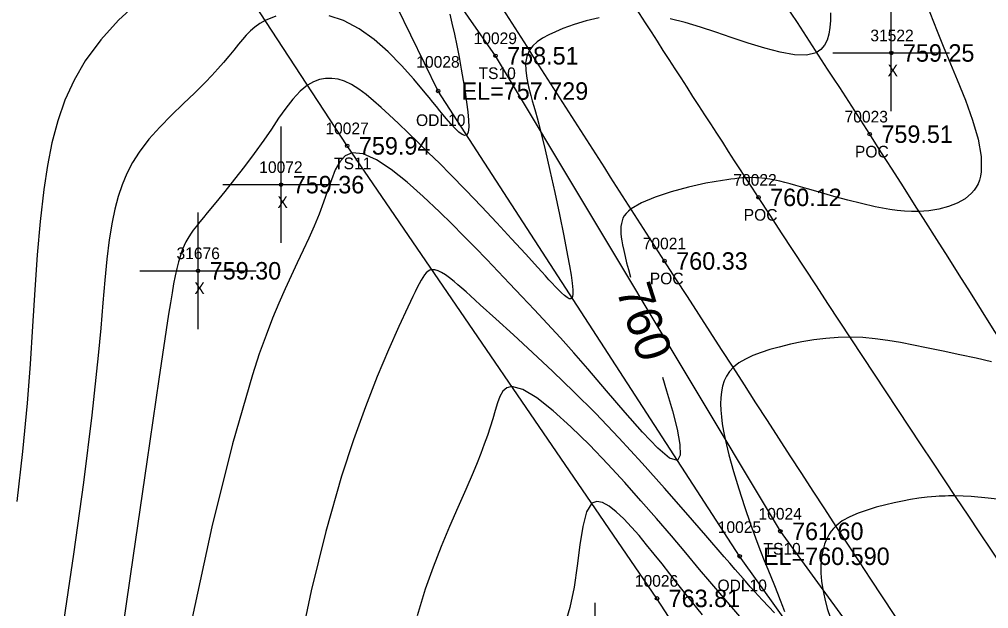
# Model space of a CAD drawing. Extents: x 1376587 to 1378239, y 1000335 to 1003031.
# Drawn here: x 1377934.6 to 1378017.8, y 1000587.3 to 1000637.8 of the extents above; entities that cross this region are included whole.
import ezdxf

# ---------------------------------------------------------------- set-up
doc = ezdxf.new("R2010")
doc.units = 0
for name, color, linetype in [('RD_DTM_BkLn1', 7, 'Continuous'), ('RD_DTM_BkLn2', 7, 'Continuous'), ('RD_DTM_BkLn_txCode', 7, 'Continuous'), ('RD_DTM_Major1', 7, 'Continuous'), ('RD_DTM_Major1_Lbl', 7, 'Continuous'), ('RD_DTM_Minor1', 7, 'Continuous'), ('RD_EX_H2O', 7, 'Continuous'), ('RD_EX_H2O_txCode', 7, 'Continuous'), ('RD_EX_Misc', 7, 'Continuous'), ('RD_EX_Misc_txCode', 7, 'Continuous'), ('RD_EX_Road', 7, 'Continuous'), ('RD_EX_Road_txCode', 7, 'Continuous'), ('RD_EX_TX_H2O_ELEV', 7, 'Continuous'), ('RD_EX_TX_Misc_ELEV', 7, 'Continuous'), ('RD_EX_TX_Road_ELEV', 7, 'Continuous'), ('RD_HC_Survey_ELEV', 7, 'Continuous'), ('RD_HC_Survey_txCode', 7, 'Continuous'), ('RD_SMD_Locator', 7, 'Continuous')]:
    doc.layers.add(name, color=color, linetype=linetype)

msp = doc.modelspace()

# ---------------------------------------------------------------- linework, layer by layer
at = {"layer": 'RD_DTM_BkLn1'}
msp.add_spline([(1378169.212, 1000387.103), (1378131.506, 1000434.744), (1378095.477, 1000481.988), (1378063.033, 1000526.867), (1378030.177, 1000574.233), (1377998.011, 1000622.539), (1377965.721, 1000673.201), (1377936, 1000721.493), (1377904.113, 1000773.429), (1377890.868, 1000795.129)], degree=3, dxfattribs=at)
at = {"layer": 'RD_DTM_BkLn2'}
for points in [[(1378152.795, 1000376.442), (1378153.623, 1000378.891), (1378133.341, 1000407.77), (1378106.208, 1000444.47), (1378079.422, 1000481.908), (1378052.603, 1000518.078), (1378027.38, 1000556.138), (1377999.887, 1000593.901), (1377975.443, 1000634.683), (1377966.188, 1000647.973)], [(1378152.458, 1000376.254), (1378150.255, 1000376.168), (1378128.245, 1000403.35), (1378101.014, 1000439.163), (1378072.773, 1000477.242), (1378039.24, 1000510.344), (1378015.855, 1000547.194), (1377989.301, 1000588.148), (1377962.727, 1000626.954), (1377952.76, 1000642.197)]]:
    msp.add_lwpolyline(points, dxfattribs=at)
at = {"layer": 'RD_DTM_Major1'}
for points in [[(1378012.579, 1000638.771), (1378012.963, 1000637.725), (1378013.391, 1000636.639), (1378013.853, 1000635.513), (1378014.343, 1000634.347), (1378015.064, 1000632.629), (1378015.762, 1000630.883), (1378016.379, 1000629.164), (1378016.852, 1000627.528), (1378017.121, 1000626.03), (1378017.127, 1000624.725), (1378017.065, 1000624.364), (1378016.971, 1000624.026), (1378016.847, 1000623.712), (1378016.692, 1000623.419), (1378016.507, 1000623.148), (1378016.292, 1000622.898), (1378015.732, 1000622.424), (1378015.061, 1000622.04), (1378014.304, 1000621.742), (1378013.485, 1000621.525), (1378012.63, 1000621.387), (1378011.764, 1000621.322), (1378011.143, 1000621.32), (1378010.525, 1000621.35), (1378009.907, 1000621.41), (1378009.286, 1000621.497), (1378008.656, 1000621.606), (1378008.016, 1000621.735), (1378006.852, 1000622), (1378005.667, 1000622.3), (1378004.485, 1000622.62), (1378003.33, 1000622.946), (1378002.228, 1000623.263), (1378001.203, 1000623.557), (1378000.729, 1000623.69), (1378000.274, 1000623.811), (1377999.834, 1000623.921), (1377999.402, 1000624.016), (1377998.974, 1000624.096), (1377998.544, 1000624.158), (1377998.293, 1000624.186), (1377998.037, 1000624.208), (1377997.775, 1000624.222), (1377997.504, 1000624.229), (1377997.222, 1000624.227), (1377996.927, 1000624.218), (1377996.626, 1000624.201), (1377996.311, 1000624.175), (1377995.983, 1000624.142), (1377995.642, 1000624.101), (1377995.288, 1000624.054), (1377994.922, 1000623.999), (1377993.495, 1000623.744), (1377991.998, 1000623.412), (1377990.518, 1000623.015), (1377989.146, 1000622.565), (1377987.971, 1000622.074), (1377987.084, 1000621.554), (1377986.844, 1000621.356), (1377986.65, 1000621.155), (1377986.499, 1000620.951), (1377986.384, 1000620.742), (1377986.301, 1000620.528), (1377986.245, 1000620.309), (1377986.205, 1000620.031), (1377986.193, 1000619.743), (1377986.207, 1000619.442), (1377986.24, 1000619.129), (1377986.291, 1000618.8), (1377986.355, 1000618.455), (1377986.451, 1000617.983), (1377986.565, 1000617.476), (1377986.698, 1000616.93), (1377986.853, 1000616.341), (1377987.03, 1000615.704), (1377987.035, 1000615.686)], [(1377989.77, 1000607.112), (1377990.13, 1000605.957), (1377990.633, 1000604.228), (1377991.032, 1000602.657), (1377991.271, 1000601.354), (1377991.298, 1000600.427), (1377991.058, 1000599.986), (1377990.39, 1000600.18), (1377989.363, 1000601.036), (1377988.063, 1000602.392), (1377986.574, 1000604.086), (1377984.982, 1000605.957), (1377983.371, 1000607.842), (1377982.177, 1000609.203), (1377981.018, 1000610.49), (1377979.89, 1000611.715), (1377978.79, 1000612.891), (1377977.712, 1000614.03), (1377976.654, 1000615.143), (1377975.672, 1000616.177), (1377974.694, 1000617.203), (1377973.711, 1000618.225), (1377972.712, 1000619.248), (1377971.69, 1000620.275), (1377970.634, 1000621.311), (1377969.256, 1000622.613), (1377967.862, 1000623.848), (1377966.502, 1000624.927), (1377965.227, 1000625.763), (1377964.089, 1000626.267), (1377963.139, 1000626.353), (1377962.562, 1000626.096), (1377962.094, 1000625.593), (1377961.705, 1000624.894), (1377961.364, 1000624.05), (1377961.04, 1000623.11), (1377960.703, 1000622.126), (1377960.314, 1000621.105), (1377959.886, 1000620.083), (1377959.424, 1000619.05), (1377958.936, 1000618.001), (1377958.429, 1000616.927), (1377957.909, 1000615.821), (1377957.388, 1000614.683), (1377956.857, 1000613.475), (1377956.315, 1000612.166), (1377955.759, 1000610.726), (1377955.185, 1000609.124), (1377954.59, 1000607.329), (1377952.873, 1000601.396), (1377951.111, 1000594.284), (1377949.436, 1000586.471)]]:
    msp.add_lwpolyline(points, dxfattribs=at)
at = {"layer": 'RD_DTM_Minor1'}
for points in [[(1377944.761, 1000639.256), (1377943.111, 1000637.722), (1377941.577, 1000636.044), (1377940.236, 1000634.241), (1377939.286, 1000632.604), (1377938.511, 1000630.888), (1377937.888, 1000629.093), (1377937.393, 1000627.216), (1377937.003, 1000625.26), (1377936.693, 1000623.222), (1377936.379, 1000620.477), (1377936.131, 1000617.602), (1377935.923, 1000614.602), (1377935.727, 1000611.481), (1377935.516, 1000608.246), (1377935.26, 1000604.901), (1377934.865, 1000600.747), (1377934.37, 1000596.466)], [(1378004.202, 1000638.367), (1378004.188, 1000637.702), (1378004.14, 1000637.108), (1378004.045, 1000636.546), (1378003.891, 1000636.031), (1378003.667, 1000635.582), (1378003.358, 1000635.215), (1378002.952, 1000634.946), (1378002.126, 1000634.746), (1378001.086, 1000634.773), (1377999.876, 1000634.983), (1377998.542, 1000635.331), (1377997.128, 1000635.771), (1377995.678, 1000636.258), (1377994.353, 1000636.708), (1377993.037, 1000637.138), (1377991.732, 1000637.525), (1377990.438, 1000637.847)], [(1377956.597, 1000638.067), (1377955.693, 1000637.711), (1377955.224, 1000637.444), (1377954.805, 1000637.142), (1377954.424, 1000636.809), (1377954.07, 1000636.45), (1377953.732, 1000636.069), (1377953.398, 1000635.67), (1377952.985, 1000635.167), (1377952.557, 1000634.647), (1377952.107, 1000634.109), (1377951.631, 1000633.557), (1377951.122, 1000632.991), (1377950.575, 1000632.414), (1377949.647, 1000631.496), (1377948.654, 1000630.551), (1377947.64, 1000629.575), (1377946.645, 1000628.565), (1377945.711, 1000627.517), (1377944.88, 1000626.427), (1377944.314, 1000625.526), (1377943.831, 1000624.591), (1377943.422, 1000623.617), (1377943.079, 1000622.601), (1377942.793, 1000621.535), (1377942.556, 1000620.417), (1377942.307, 1000618.887), (1377942.105, 1000617.237), (1377941.929, 1000615.444), (1377941.759, 1000613.483), (1377941.575, 1000611.332), (1377941.358, 1000608.967), (1377940.809, 1000603.852), (1377940.096, 1000598.099), (1377939.25, 1000591.929), (1377938.298, 1000585.564)], [(1377984.337, 1000637.924), (1377983.237, 1000637.665), (1377982.198, 1000637.354), (1377981.233, 1000637.008), (1377980.596, 1000636.749), (1377980.01, 1000636.476), (1377979.486, 1000636.184), (1377979.031, 1000635.87), (1377978.655, 1000635.527), (1377978.366, 1000635.152), (1377978.134, 1000634.63), (1377978.031, 1000634.053), (1377978.036, 1000633.425), (1377978.126, 1000632.749), (1377978.28, 1000632.03), (1377978.477, 1000631.272), (1377978.601, 1000630.822), (1377978.731, 1000630.355), (1377978.868, 1000629.868), (1377979.01, 1000629.355), (1377979.157, 1000628.811), (1377979.31, 1000628.232), (1377979.709, 1000626.618), (1377980.123, 1000624.831), (1377980.536, 1000622.95), (1377980.934, 1000621.055), (1377981.305, 1000619.226), (1377981.632, 1000617.541), (1377981.797, 1000616.655), (1377981.933, 1000615.862), (1377982.032, 1000615.177), (1377982.085, 1000614.616), (1377982.083, 1000614.196), (1377982.017, 1000613.932), (1377981.916, 1000613.841), (1377981.771, 1000613.848), (1377981.586, 1000613.942), (1377981.362, 1000614.112), (1377981.104, 1000614.349), (1377980.812, 1000614.641), (1377980.569, 1000614.896), (1377980.308, 1000615.176), (1377980.029, 1000615.48), (1377979.734, 1000615.805), (1377979.421, 1000616.151), (1377979.091, 1000616.516), (1377978.019, 1000617.693), (1377976.831, 1000618.984), (1377975.561, 1000620.348), (1377974.241, 1000621.749), (1377972.903, 1000623.147), (1377971.58, 1000624.504), (1377970.632, 1000625.459), (1377969.71, 1000626.372), (1377968.817, 1000627.243), (1377967.954, 1000628.074), (1377967.121, 1000628.866), (1377966.32, 1000629.619), (1377965.646, 1000630.245), (1377964.992, 1000630.829), (1377964.354, 1000631.36), (1377963.727, 1000631.823), (1377963.105, 1000632.206), (1377962.485, 1000632.496), (1377961.946, 1000632.663), (1377961.408, 1000632.746), (1377960.873, 1000632.743), (1377960.345, 1000632.647), (1377959.825, 1000632.457), (1377959.319, 1000632.166), (1377958.684, 1000631.642), (1377958.066, 1000630.974), (1377957.455, 1000630.19), (1377956.841, 1000629.322), (1377956.216, 1000628.398), (1377955.568, 1000627.449), (1377954.748, 1000626.301), (1377953.904, 1000625.175), (1377953.057, 1000624.087), (1377952.23, 1000623.055), (1377951.443, 1000622.094), (1377950.72, 1000621.222), (1377950.388, 1000620.824), (1377950.078, 1000620.445), (1377949.789, 1000620.081), (1377949.522, 1000619.724), (1377949.277, 1000619.37), (1377949.055, 1000619.011), (1377948.893, 1000618.718), (1377948.744, 1000618.414), (1377948.606, 1000618.094), (1377948.478, 1000617.754), (1377948.357, 1000617.39), (1377948.243, 1000616.996), (1377948.103, 1000616.44), (1377947.968, 1000615.819), (1377947.833, 1000615.125), (1377947.696, 1000614.35), (1377947.553, 1000613.485), (1377947.399, 1000612.521), (1377946.558, 1000606.958), (1377945.522, 1000599.85), (1377944.367, 1000591.828), (1377943.169, 1000583.522)], [(1377971.531, 1000638.243), (1377971.715, 1000637.491), (1377971.931, 1000636.534), (1377972.137, 1000635.549), (1377972.332, 1000634.55), (1377972.515, 1000633.547), (1377972.685, 1000632.554), (1377972.841, 1000631.581), (1377972.972, 1000630.703), (1377973.076, 1000629.886), (1377973.142, 1000629.163), (1377973.156, 1000628.565), (1377973.105, 1000628.126), (1377972.977, 1000627.878), (1377972.806, 1000627.833), (1377972.579, 1000627.923), (1377972.301, 1000628.131), (1377971.979, 1000628.439), (1377971.617, 1000628.832), (1377971.222, 1000629.293), (1377970.951, 1000629.618), (1377970.669, 1000629.964), (1377970.374, 1000630.327), (1377970.067, 1000630.707), (1377969.748, 1000631.101), (1377969.415, 1000631.509), (1377968.448, 1000632.668), (1377967.392, 1000633.853), (1377966.252, 1000635.008), (1377965.036, 1000636.072), (1377963.749, 1000636.988), (1377962.396, 1000637.697), (1377961.183, 1000638.108)], [(1377999.386, 1000586.916), (1377998.887, 1000587.412), (1377998.317, 1000588.015), (1377997.694, 1000588.701), (1377997.297, 1000589.148), (1377996.885, 1000589.618), (1377996.457, 1000590.109), (1377996.013, 1000590.622), (1377995.552, 1000591.157), (1377995.073, 1000591.715), (1377993.505, 1000593.539), (1377991.79, 1000595.52), (1377989.954, 1000597.61), (1377988.027, 1000599.757), (1377986.037, 1000601.912), (1377984.013, 1000604.024), (1377982.179, 1000605.858), (1377980.375, 1000607.601), (1377978.634, 1000609.235), (1377976.992, 1000610.745), (1377975.484, 1000612.114), (1377974.142, 1000613.327), (1377973.712, 1000613.717), (1377973.306, 1000614.085), (1377972.923, 1000614.43), (1377972.561, 1000614.751), (1377972.218, 1000615.049), (1377971.894, 1000615.322), (1377971.511, 1000615.63), (1377971.155, 1000615.891), (1377970.825, 1000616.099), (1377970.523, 1000616.247), (1377970.247, 1000616.328), (1377969.998, 1000616.336), (1377969.825, 1000616.289), (1377969.664, 1000616.197), (1377969.512, 1000616.062), (1377969.363, 1000615.887), (1377969.216, 1000615.675), (1377969.065, 1000615.426), (1377968.902, 1000615.135), (1377968.73, 1000614.807), (1377968.548, 1000614.443), (1377968.353, 1000614.043), (1377968.146, 1000613.605), (1377967.923, 1000613.13), (1377967.156, 1000611.464), (1377966.272, 1000609.472), (1377965.304, 1000607.173), (1377964.287, 1000604.588), (1377963.254, 1000601.737), (1377962.239, 1000598.642), (1377960.879, 1000593.878), (1377959.639, 1000588.786), (1377958.531, 1000583.492)], [(1378017.998, 1000608.444), (1378016.68, 1000608.739), (1378015.291, 1000609.042), (1378013.865, 1000609.346), (1378012.439, 1000609.644), (1378011.31, 1000609.873), (1378010.201, 1000610.083), (1378009.109, 1000610.266), (1378008.032, 1000610.41), (1378006.965, 1000610.508), (1378005.906, 1000610.549), (1378004.842, 1000610.528), (1378003.787, 1000610.447), (1378002.749, 1000610.316), (1378001.734, 1000610.142), (1378000.746, 1000609.935), (1377999.793, 1000609.701), (1377998.993, 1000609.48), (1377998.236, 1000609.239), (1377997.532, 1000608.974), (1377996.894, 1000608.676), (1377996.332, 1000608.342), (1377995.859, 1000607.964), (1377995.533, 1000607.608), (1377995.274, 1000607.218), (1377995.074, 1000606.796), (1377994.928, 1000606.345), (1377994.831, 1000605.865), (1377994.776, 1000605.359), (1377994.759, 1000604.844), (1377994.776, 1000604.302), (1377994.825, 1000603.73), (1377994.905, 1000603.124), (1377995.016, 1000602.479), (1377995.157, 1000601.793), (1377995.474, 1000600.47), (1377995.865, 1000599.041), (1377996.316, 1000597.545), (1377996.811, 1000596.02), (1377997.335, 1000594.503), (1377997.872, 1000593.033), (1377998.189, 1000592.203), (1377998.502, 1000591.405), (1377998.806, 1000590.643), (1377999.376, 1000589.239), (1377999.634, 1000588.605), (1377999.873, 1000588.008), (1378000.076, 1000587.477), (1378000.231, 1000587.027)], [(1377996.415, 1000586.6), (1377995.548, 1000587.596), (1377994.692, 1000588.594), (1377993.833, 1000589.604), (1377992.96, 1000590.637), (1377991.777, 1000592.042), (1377990.546, 1000593.497), (1377989.263, 1000594.994), (1377987.927, 1000596.525), (1377986.531, 1000598.084), (1377985.073, 1000599.663), (1377983.499, 1000601.302), (1377981.919, 1000602.859), (1377980.399, 1000604.235), (1377979.005, 1000605.335), (1377977.802, 1000606.062), (1377976.858, 1000606.319), (1377976.425, 1000606.211), (1377976.09, 1000605.919), (1377975.826, 1000605.474), (1377975.608, 1000604.908), (1377975.41, 1000604.251), (1377975.207, 1000603.536), (1377974.992, 1000602.836), (1377974.75, 1000602.111), (1377974.481, 1000601.361), (1377974.187, 1000600.584), (1377973.868, 1000599.781), (1377973.523, 1000598.95), (1377972.89, 1000597.484), (1377972.21, 1000595.937), (1377971.502, 1000594.31), (1377970.788, 1000592.604), (1377970.09, 1000590.817), (1377969.427, 1000588.95), (1377968.721, 1000586.657)], [(1378019.278, 1000596.574), (1378017.727, 1000596.752), (1378016.251, 1000596.875), (1378014.893, 1000596.931), (1378014.601, 1000596.934), (1378014.316, 1000596.932), (1378014.038, 1000596.926), (1378013.766, 1000596.916), (1378013.498, 1000596.903), (1378013.233, 1000596.887), (1378012.496, 1000596.822), (1378011.773, 1000596.732), (1378011.06, 1000596.62), (1378010.352, 1000596.487), (1378009.644, 1000596.336), (1378008.932, 1000596.168), (1378008.121, 1000595.96), (1378007.321, 1000595.726), (1378006.553, 1000595.458), (1378005.839, 1000595.149), (1378005.201, 1000594.792), (1378004.661, 1000594.378), (1378004.437, 1000594.151), (1378004.24, 1000593.91), (1378004.068, 1000593.653), (1378003.919, 1000593.381), (1378003.79, 1000593.095), (1378003.679, 1000592.794), (1378003.525, 1000592.228), (1378003.422, 1000591.622), (1378003.37, 1000590.982), (1378003.37, 1000590.312), (1378003.42, 1000589.62), (1378003.522, 1000588.908), (1378003.692, 1000588.107), (1378003.917, 1000587.291), (1378004.189, 1000586.459)], [(1377993.195, 1000586.739), (1377992.128, 1000588.068), (1377991.091, 1000589.378), (1377990.407, 1000590.25), (1377989.734, 1000591.107), (1377989.069, 1000591.943), (1377988.412, 1000592.751), (1377987.762, 1000593.526), (1377987.117, 1000594.26), (1377986.453, 1000594.967), (1377985.808, 1000595.583), (1377985.198, 1000596.065), (1377984.636, 1000596.373), (1377984.138, 1000596.466), (1377983.717, 1000596.302), (1377983.255, 1000595.558), (1377982.933, 1000594.32), (1377982.689, 1000592.734), (1377982.465, 1000590.949), (1377982.201, 1000589.109), (1377981.834, 1000587.362), (1377981.469, 1000586.2)]]:
    msp.add_lwpolyline(points, dxfattribs=at)
at = {"layer": 'RD_EX_H2O'}
msp.add_lwpolyline([(1378150.92, 1000378.554), (1378129.931, 1000405.361), (1378103.429, 1000442.377), (1378075.971, 1000479.612), (1378048.045, 1000515.879), (1378023.997, 1000553.212), (1377996.392, 1000591.758), (1377970.527, 1000631.657), (1377963.482, 1000646.08)], dxfattribs=at)
at = {"layer": 'RD_EX_Misc'}
for p, q in [((1378009.402, 1000629.922), (1378009.402, 1000639.922)), ((1378004.402, 1000634.922), (1378014.402, 1000634.922)), ((1377957.052, 1000618.63), (1377957.052, 1000628.63)), ((1377952.052, 1000623.63), (1377962.052, 1000623.63)), ((1377949.925, 1000611.241), (1377949.925, 1000621.241)), ((1377944.925, 1000616.241), (1377954.925, 1000616.241)), ((1377983.985, 1000577.777), (1377983.985, 1000587.777))]:
    msp.add_line(p, q, dxfattribs=at)
at = {"layer": 'RD_EX_Road'}
for points in [[(1378177.15, 1000392.854), (1378139.733, 1000441.521), (1378104.671, 1000487.69), (1378071.786, 1000533.085), (1378038.454, 1000579.804), (1378007.554, 1000627.96), (1377974.27, 1000678.859), (1377944.465, 1000727.117), (1377913.028, 1000778.581), (1377899.668, 1000800.294)], [(1378161.362, 1000381.162), (1378123.914, 1000428.538), (1378087.578, 1000476.324), (1378055.075, 1000520.944), (1378021.673, 1000568.713), (1377989.952, 1000617.081), (1377957.327, 1000668.378), (1377927.534, 1000716.552), (1377895.409, 1000768.824), (1377883.752, 1000788.501)]]:
    msp.add_spline(points, degree=3, dxfattribs=at)
at = {"layer": 'RD_SMD_Locator'}
for centre in [(1378009.402, 1000634.922), (1377975.443, 1000634.683), (1377970.527, 1000631.657), (1378007.554, 1000627.96), (1377962.727, 1000626.954), (1377957.052, 1000623.63), (1377998.011, 1000622.539), (1377989.952, 1000617.081), (1377949.925, 1000616.241), (1377999.887, 1000593.901), (1377996.392, 1000591.758), (1377989.301, 1000588.148)]:
    msp.add_circle(centre, 0.15, dxfattribs=at)

# ---------------------------------------------------------------- texts
at = {"layer": 'RD_DTM_BkLn_txCode'}
for s, p in [('10029', (1377973.569, 1000635.683)), ('TS10', (1377973.994, 1000632.683)), ('10027', (1377960.853, 1000627.954)), ('TS11', (1377961.601, 1000624.954)), ('10024', (1377998.013, 1000594.901)), ('TS10', (1377998.438, 1000591.901)), ('10026', (1377987.403, 1000589.148))]:
    msp.add_text(s, height=1, dxfattribs=at).set_placement(p)
at = {"layer": 'RD_DTM_Major1_Lbl'}
msp.add_text('760', height=3, rotation=287.68934, dxfattribs=at).set_placement((1377985.782, 1000614.629))
at = {"layer": 'RD_EX_H2O_txCode'}
for s, p in [('10028', (1377968.653, 1000633.657)), ('ODL10', (1377968.629, 1000628.657)), ('10025', (1377994.518, 1000593.758)), ('ODL10', (1377994.494, 1000588.758))]:
    msp.add_text(s, height=1, dxfattribs=at).set_placement(p)
at = {"layer": 'RD_EX_Misc_txCode'}
for s, p in [('31522', (1378007.607, 1000635.922)), ('X', (1378009.087, 1000632.922)), ('10072', (1377955.178, 1000624.63)), ('X', (1377956.737, 1000621.63)), ('31676', (1377948.082, 1000617.241)), ('X', (1377949.61, 1000614.241))]:
    msp.add_text(s, height=1, dxfattribs=at).set_placement(p)
at = {"layer": 'RD_EX_Road_txCode'}
for s, p in [('70023', (1378005.397, 1000628.96)), ('POC', (1378006.286, 1000625.96)), ('70021', (1377988.078, 1000618.081)), ('POC', (1377988.684, 1000615.081))]:
    msp.add_text(s, height=1, dxfattribs=at).set_placement(p)
at = {"layer": 'RD_EX_TX_H2O_ELEV'}
for s, p in [('EL=757.729', (1377972.527, 1000630.907)), ('EL=760.590', (1377998.392, 1000591.008))]:
    msp.add_text(s, height=1.5, dxfattribs=at).set_placement(p)
at = {"layer": 'RD_EX_TX_Misc_ELEV'}
for s, p in [('758.51', (1377976.443, 1000633.933)), ('759.25', (1378010.402, 1000634.172)), ('759.94', (1377963.727, 1000626.204)), ('759.36', (1377958.052, 1000622.88)), ('759.30', (1377950.925, 1000615.491)), ('761.60', (1378000.887, 1000593.151)), ('763.81', (1377990.301, 1000587.398))]:
    msp.add_text(s, height=1.5, dxfattribs=at).set_placement(p)
at = {"layer": 'RD_EX_TX_Road_ELEV'}
for s, p in [('759.51', (1378008.554, 1000627.21)), ('760.33', (1377990.952, 1000616.331))]:
    msp.add_text(s, height=1.5, dxfattribs=at).set_placement(p)
at = {"layer": 'RD_HC_Survey_ELEV'}
msp.add_text('760.12', height=1.5, dxfattribs=at).set_placement((1377999.011, 1000621.789))
at = {"layer": 'RD_HC_Survey_txCode'}
for s, p in [('70022', (1377995.854, 1000623.539)), ('POC', (1377996.743, 1000620.539))]:
    msp.add_text(s, height=1, dxfattribs=at).set_placement(p)

doc.saveas('drawing.dxf')
